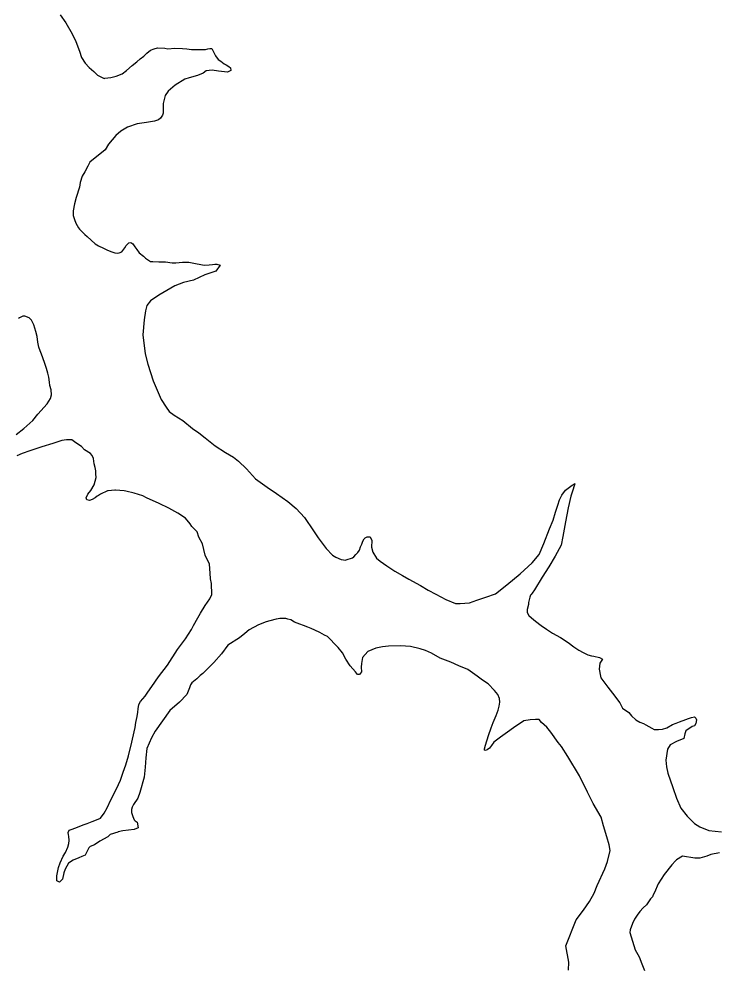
# Model space of a CAD drawing. Extents: x -939622 to -934245, y 1383184 to 1385301.
# Drawn here: x -935505.38 to -935497.02, y 1384290.84 to 1384302.23 of the extents above; entities that cross this region are included whole.
import ezdxf

# ---------------------------------------------------------------- set-up
doc = ezdxf.new("R2010")
doc.units = 0
doc.layers.add('9', color=7, linetype='Continuous')

msp = doc.modelspace()

# ---------------------------------------------------------------- linework, layer by layer
at = {"layer": '9'}
for points in [[(-935504.891, 1384302.276), (-935504.824, 1384302.18), (-935504.75, 1384302.049), (-935504.704, 1384301.957), (-935504.66, 1384301.843), (-935504.635, 1384301.766), (-935504.592, 1384301.697), (-935504.544, 1384301.647), (-935504.489, 1384301.596), (-935504.444, 1384301.555), (-935504.365, 1384301.514), (-935504.356, 1384301.517), (-935504.284, 1384301.527), (-935504.221, 1384301.54), (-935504.15, 1384301.571), (-935504.099, 1384301.608), (-935504.031, 1384301.669), (-935503.975, 1384301.712), (-935503.936, 1384301.748), (-935503.889, 1384301.782), (-935503.853, 1384301.816), (-935503.812, 1384301.852), (-935503.767, 1384301.871), (-935503.725, 1384301.881), (-935503.638, 1384301.876), (-935503.605, 1384301.87), (-935503.521, 1384301.878), (-935503.428, 1384301.873), (-935503.374, 1384301.868), (-935503.32, 1384301.862), (-935503.263, 1384301.86), (-935503.203, 1384301.861), (-935503.17, 1384301.862), (-935503.152, 1384301.862), (-935503.125, 1384301.868), (-935503.101, 1384301.875), (-935503.077, 1384301.872), (-935503.065, 1384301.851)], [(-935503.065, 1384301.851), (-935503.031, 1384301.785), (-935503.001, 1384301.741), (-935502.97, 1384301.72), (-935502.931, 1384301.691), (-935502.907, 1384301.676), (-935502.874, 1384301.658), (-935502.852, 1384301.641), (-935502.849, 1384301.611), (-935502.891, 1384301.589), (-935502.996, 1384301.603), (-935503.074, 1384301.614), (-935503.143, 1384301.604), (-935503.181, 1384301.579), (-935503.25, 1384301.548), (-935503.346, 1384301.52), (-935503.399, 1384301.504), (-935503.515, 1384301.433), (-935503.598, 1384301.363), (-935503.634, 1384301.311), (-935503.659, 1384301.215), (-935503.661, 1384301.142), (-935503.658, 1384301.1), (-935503.669, 1384301.073), (-935503.69, 1384301.04), (-935503.716, 1384301.019), (-935503.764, 1384301.003), (-935503.857, 1384300.989), (-935503.971, 1384300.97), (-935504.087, 1384300.932), (-935504.167, 1384300.883), (-935504.227, 1384300.831), (-935504.268, 1384300.779), (-935504.312, 1384300.728), (-935504.353, 1384300.658)], [(-935504.353, 1384300.658), (-935504.538, 1384300.511), (-935504.562, 1384300.466), (-935504.598, 1384300.397), (-935504.627, 1384300.345), (-935504.651, 1384300.267), (-935504.662, 1384300.213), (-935504.7, 1384300.089), (-935504.721, 1384300.014), (-935504.738, 1384299.929), (-935504.738, 1384299.875), (-935504.722, 1384299.824), (-935504.704, 1384299.782), (-935504.673, 1384299.725), (-935504.661, 1384299.71), (-935504.598, 1384299.645), (-935504.568, 1384299.621), (-935504.522, 1384299.579), (-935504.474, 1384299.534), (-935504.432, 1384299.511), (-935504.374, 1384299.481), (-935504.326, 1384299.457), (-935504.272, 1384299.44), (-935504.239, 1384299.425), (-935504.209, 1384299.422), (-935504.185, 1384299.425), (-935504.155, 1384299.44), (-935504.116, 1384299.486), (-935504.101, 1384299.513), (-935504.069, 1384299.546), (-935504.045, 1384299.55), (-935504.023, 1384299.535), (-935503.999, 1384299.499), (-935503.975, 1384299.466), (-935503.945, 1384299.427), (-935503.893, 1384299.385), (-935503.869, 1384299.361), (-935503.836, 1384299.338), (-935503.812, 1384299.323), (-935503.782, 1384299.323), (-935503.71, 1384299.321), (-935503.631, 1384299.318), (-935503.55, 1384299.307), (-935503.508, 1384299.307), (-935503.427, 1384299.314), (-935503.352, 1384299.314), (-935503.274, 1384299.3), (-935503.208, 1384299.288), (-935503.169, 1384299.28), (-935503.109, 1384299.283), (-935503.07, 1384299.286), (-935503.04, 1384299.29), (-935503.016, 1384299.293), (-935502.977, 1384299.281), (-935503.027, 1384299.208), (-935503.159, 1384299.162), (-935503.297, 1384299.101), (-935503.416, 1384299.073), (-935503.521, 1384299.03), (-935503.709, 1384298.918), (-935503.811, 1384298.851), (-935503.853, 1384298.796), (-935503.87, 1384298.733), (-935503.887, 1384298.624), (-935503.904, 1384298.444), (-935503.875, 1384298.218), (-935503.841, 1384298.095), (-935503.78, 1384297.894), (-935503.682, 1384297.67), (-935503.624, 1384297.58), (-935503.588, 1384297.529), (-935503.527, 1384297.484), (-935503.425, 1384297.419), (-935503.307, 1384297.324), (-935503.234, 1384297.27), (-935503.156, 1384297.213), (-935503.038, 1384297.115), (-935502.914, 1384297.038), (-935502.818, 1384296.981), (-935502.757, 1384296.931), (-935502.66, 1384296.841), (-935502.554, 1384296.722), (-935502.416, 1384296.62), (-935502.301, 1384296.546), (-935502.168, 1384296.451), (-935502.068, 1384296.367), (-935501.968, 1384296.257), (-935501.859, 1384296.098), (-935501.804, 1384296.015), (-935501.707, 1384295.886), (-935501.632, 1384295.808), (-935501.592, 1384295.782), (-935501.529, 1384295.755), (-935501.472, 1384295.749), (-935501.469, 1384295.752), (-935501.394, 1384295.777), (-935501.379, 1384295.789), (-935501.355, 1384295.816), (-935501.329, 1384295.841), (-935501.311, 1384295.868), (-935501.296, 1384295.907)], [(-935505.417, 1384297.25), (-935505.327, 1384297.323), (-935505.217, 1384297.42), (-935505.161, 1384297.496), (-935505.047, 1384297.62), (-935505.009, 1384297.684), (-935504.997, 1384297.726), (-935504.998, 1384297.786), (-935505.016, 1384297.837), (-935505.019, 1384297.879), (-935505.029, 1384297.939), (-935505.041, 1384297.987), (-935505.054, 1384298.041), (-935505.081, 1384298.113), (-935505.115, 1384298.212), (-935505.13, 1384298.254), (-935505.146, 1384298.296), (-935505.158, 1384298.359), (-935505.168, 1384298.425), (-935505.183, 1384298.485), (-935505.205, 1384298.566), (-935505.235, 1384298.62), (-935505.263, 1384298.65), (-935505.314, 1384298.668), (-935505.338, 1384298.668), (-935505.38, 1384298.649), (-935505.389, 1384298.64)], [(-935503.334, 1384296.183), (-935503.391, 1384296.249), (-935503.485, 1384296.309), (-935503.591, 1384296.371), (-935503.708, 1384296.424), (-935503.859, 1384296.492), (-935503.901, 1384296.519), (-935504.006, 1384296.548), (-935504.106, 1384296.575), (-935504.124, 1384296.577), (-935504.229, 1384296.586), (-935504.238, 1384296.586), (-935504.316, 1384296.579), (-935504.325, 1384296.576), (-935504.411, 1384296.539), (-935504.432, 1384296.521), (-935504.447, 1384296.512), (-935504.474, 1384296.494), (-935504.507, 1384296.472), (-935504.54, 1384296.463), (-935504.573, 1384296.469), (-935504.579, 1384296.493), (-935504.559, 1384296.538), (-935504.526, 1384296.583), (-935504.484, 1384296.65), (-935504.461, 1384296.737), (-935504.464, 1384296.782), (-935504.465, 1384296.818), (-935504.471, 1384296.858), (-935504.483, 1384296.9), (-935504.487, 1384296.933), (-935504.493, 1384296.963), (-935504.508, 1384296.999), (-935504.529, 1384297.023), (-935504.602, 1384297.067), (-935504.635, 1384297.109), (-935504.638, 1384297.109), (-935504.705, 1384297.154), (-935504.753, 1384297.189), (-935504.768, 1384297.189), (-935504.816, 1384297.189), (-935504.873, 1384297.179), (-935504.918, 1384297.164), (-935504.978, 1384297.145), (-935505.112, 1384297.105), (-935505.208, 1384297.074), (-935505.253, 1384297.056), (-935505.346, 1384297.025), (-935505.412, 1384296.995)], [(-935501.296, 1384295.907), (-935501.281, 1384295.94), (-935501.27, 1384295.974), (-935501.255, 1384296.001), (-935501.24, 1384296.016), (-935501.216, 1384296.025), (-935501.195, 1384296.028), (-935501.18, 1384296.025), (-935501.162, 1384295.983), (-935501.164, 1384295.905), (-935501.148, 1384295.842), (-935501.106, 1384295.77), (-935501.061, 1384295.735), (-935500.982, 1384295.678), (-935500.885, 1384295.616), (-935500.795, 1384295.565), (-935500.717, 1384295.521), (-935500.581, 1384295.443), (-935500.487, 1384295.387), (-935500.397, 1384295.34), (-935500.276, 1384295.277), (-935500.162, 1384295.227), (-935500.105, 1384295.23), (-935499.994, 1384295.237), (-935499.904, 1384295.268), (-935499.796, 1384295.305), (-935499.682, 1384295.345), (-935499.545, 1384295.454), (-935499.387, 1384295.585), (-935499.244, 1384295.715), (-935499.161, 1384295.815), (-935499.102, 1384295.948), (-935499.034, 1384296.123), (-935498.993, 1384296.225), (-935498.963, 1384296.322), (-935498.937, 1384296.406), (-935498.914, 1384296.47), (-935498.887, 1384296.527), (-935498.845, 1384296.584), (-935498.798, 1384296.621), (-935498.765, 1384296.645), (-935498.729, 1384296.664), (-935498.732, 1384296.66), (-935498.764, 1384296.561), (-935498.779, 1384296.513), (-935498.814, 1384296.374), (-935498.845, 1384296.205), (-935498.874, 1384296.031), (-935498.897, 1384295.928), (-935498.968, 1384295.796), (-935499.042, 1384295.666), (-935499.122, 1384295.542), (-935499.214, 1384295.394), (-935499.241, 1384295.351), (-935499.256, 1384295.336), (-935499.262, 1384295.33), (-935499.271, 1384295.306), (-935499.285, 1384295.24), (-935499.288, 1384295.216), (-935499.303, 1384295.155), (-935499.302, 1384295.122), (-935499.281, 1384295.083), (-935499.251, 1384295.057), (-935499.205, 1384295.018), (-935499.136, 1384294.964), (-935499.07, 1384294.923), (-935499, 1384294.875), (-935498.904, 1384294.822), (-935498.813, 1384294.762), (-935498.744, 1384294.711), (-935498.686, 1384294.67), (-935498.632, 1384294.64), (-935498.578, 1384294.613), (-935498.533, 1384294.602), (-935498.503, 1384294.599), (-935498.436, 1384294.581), (-935498.403, 1384294.564), (-935498.433, 1384294.515), (-935498.441, 1384294.443), (-935498.426, 1384294.359), (-935498.423, 1384294.338), (-935498.338, 1384294.227), (-935498.28, 1384294.156), (-935498.195, 1384294.039), (-935498.162, 1384293.976), (-935498.086, 1384293.925), (-935498.053, 1384293.884), (-935498.004, 1384293.836), (-935497.953, 1384293.806), (-935497.911, 1384293.791), (-935497.884, 1384293.777), (-935497.845, 1384293.756), (-935497.811, 1384293.738), (-935497.781, 1384293.72), (-935497.73, 1384293.721), (-935497.685, 1384293.724), (-935497.631, 1384293.742), (-935497.562, 1384293.779), (-935497.521, 1384293.797), (-935497.479, 1384293.813), (-935497.404, 1384293.84)], [(-935503.581, 1384293.947), (-935503.753, 1384293.702), (-935503.8, 1384293.62), (-935503.853, 1384293.494), (-935503.867, 1384293.382), (-935503.876, 1384293.271), (-935503.887, 1384293.148), (-935503.939, 1384292.967), (-935503.963, 1384292.9), (-935504.013, 1384292.822), (-935504.022, 1384292.807), (-935504.031, 1384292.789), (-935504.04, 1384292.761), (-935504.037, 1384292.725), (-935504.024, 1384292.677), (-935504.006, 1384292.638), (-935503.994, 1384292.626), (-935503.97, 1384292.609), (-935503.96, 1384292.542), (-935504.008, 1384292.521), (-935504.14, 1384292.508), (-935504.197, 1384292.493), (-935504.2, 1384292.49), (-935504.293, 1384292.462), (-935504.322, 1384292.437), (-935504.418, 1384292.383), (-935504.481, 1384292.34), (-935504.532, 1384292.319), (-935504.55, 1384292.303), (-935504.591, 1384292.216), (-935504.633, 1384292.201), (-935504.669, 1384292.185), (-935504.738, 1384292.155), (-935504.794, 1384292.121), (-935504.83, 1384292.049), (-935504.848, 1384292.003), (-935504.865, 1384291.928), (-935504.883, 1384291.907), (-935504.898, 1384291.892), (-935504.931, 1384291.907), (-935504.931, 1384291.967), (-935504.911, 1384292.069), (-935504.891, 1384292.123), (-935504.855, 1384292.202), (-935504.828, 1384292.247), (-935504.802, 1384292.311), (-935504.79, 1384292.356), (-935504.785, 1384292.392), (-935504.788, 1384292.443), (-935504.791, 1384292.461), (-935504.797, 1384292.488), (-935504.785, 1384292.515), (-935504.75, 1384292.527), (-935504.684, 1384292.552), (-935504.615, 1384292.58), (-935504.567, 1384292.595), (-935504.507, 1384292.617), (-935504.456, 1384292.638), (-935504.411, 1384292.659), (-935504.367, 1384292.717), (-935504.328, 1384292.783), (-935504.284, 1384292.877), (-935504.219, 1384293.01), (-935504.169, 1384293.115), (-935504.136, 1384293.209), (-935504.104, 1384293.299), (-935504.072, 1384293.405), (-935504.034, 1384293.568), (-935504.005, 1384293.691), (-935503.996, 1384293.745), (-935503.988, 1384293.805), (-935503.97, 1384293.875), (-935503.962, 1384293.926), (-935503.959, 1384293.968), (-935503.951, 1384294.019), (-935503.93, 1384294.056), (-935503.873, 1384294.119), (-935503.841, 1384294.167), (-935503.793, 1384294.234), (-935503.713, 1384294.349), (-935503.609, 1384294.491), (-935503.487, 1384294.678), (-935503.392, 1384294.806), (-935503.354, 1384294.863), (-935503.321, 1384294.917), (-935503.297, 1384294.966), (-935503.244, 1384295.056), (-935503.214, 1384295.114), (-935503.158, 1384295.204), (-935503.099, 1384295.283), (-935503.075, 1384295.337), (-935503.079, 1384295.47), (-935503.092, 1384295.524), (-935503.098, 1384295.59), (-935503.105, 1384295.698), (-935503.157, 1384295.806), (-935503.188, 1384295.941), (-935503.231, 1384296.022), (-935503.252, 1384296.085), (-935503.316, 1384296.15), (-935503.334, 1384296.183)], [(-935498.32, 1384292.339), (-935498.351, 1384292.435), (-935498.391, 1384292.567), (-935498.419, 1384292.672), (-935498.513, 1384292.836), (-935498.58, 1384292.971), (-935498.675, 1384293.166), (-935498.818, 1384293.397), (-935498.891, 1384293.516), (-935498.93, 1384293.564), (-935499.018, 1384293.69), (-935499.069, 1384293.75), (-935499.133, 1384293.803), (-935499.16, 1384293.839), (-935499.202, 1384293.839), (-935499.268, 1384293.835), (-935499.343, 1384293.823), (-935499.466, 1384293.741), (-935499.537, 1384293.689), (-935499.621, 1384293.628), (-935499.702, 1384293.567), (-935499.731, 1384293.528), (-935499.755, 1384293.498), (-935499.782, 1384293.476), (-935499.8, 1384293.47), (-935499.812, 1384293.473), (-935499.812, 1384293.488), (-935499.8, 1384293.533), (-935499.765, 1384293.648), (-935499.733, 1384293.742), (-935499.709, 1384293.802), (-935499.674, 1384293.886), (-935499.65, 1384293.95), (-935499.639, 1384293.998), (-935499.63, 1384294.049), (-935499.634, 1384294.091), (-935499.652, 1384294.139), (-935499.694, 1384294.187), (-935499.77, 1384294.265), (-935499.836, 1384294.312), (-935499.9, 1384294.357), (-935500.012, 1384294.44), (-935500.12, 1384294.481), (-935500.216, 1384294.526), (-935500.343, 1384294.576), (-935500.448, 1384294.635), (-935500.521, 1384294.665), (-935500.584, 1384294.685), (-935500.698, 1384294.712), (-935500.818, 1384294.72), (-935500.963, 1384294.719), (-935501.035, 1384294.709), (-935501.112, 1384294.693), (-935501.208, 1384294.654), (-935501.274, 1384294.584), (-935501.285, 1384294.512), (-935501.288, 1384294.467), (-935501.287, 1384294.412), (-935501.308, 1384294.379), (-935501.335, 1384294.379), (-935501.356, 1384294.412), (-935501.423, 1384294.484), (-935501.472, 1384294.564), (-935501.514, 1384294.636), (-935501.566, 1384294.702), (-935501.611, 1384294.75), (-935501.654, 1384294.795), (-935501.693, 1384294.833), (-935501.729, 1384294.848), (-935501.783, 1384294.881), (-935501.844, 1384294.91), (-935501.886, 1384294.928), (-935501.928, 1384294.946), (-935501.979, 1384294.967), (-935502.024, 1384294.981), (-935502.088, 1384295.005), (-935502.133, 1384295.032), (-935502.166, 1384295.043), (-935502.193, 1384295.049), (-935502.223, 1384295.049), (-935502.262, 1384295.049), (-935502.283, 1384295.046), (-935502.307, 1384295.042), (-935502.382, 1384295.021), (-935502.427, 1384295.008), (-935502.517, 1384294.975), (-935502.63, 1384294.914), (-935502.681, 1384294.868), (-935502.747, 1384294.816), (-935502.887, 1384294.731), (-935502.961, 1384294.628), (-935503.051, 1384294.522), (-935503.185, 1384294.392), (-935503.215, 1384294.365), (-935503.256, 1384294.325), (-935503.316, 1384294.277), (-935503.331, 1384294.253), (-935503.343, 1384294.219), (-935503.375, 1384294.138), (-935503.464, 1384294.047), (-935503.581, 1384293.947)], [(-935497.404, 1384293.84), (-935497.371, 1384293.853), (-935497.335, 1384293.865), (-935497.302, 1384293.871), (-935497.284, 1384293.856), (-935497.278, 1384293.835), (-935497.283, 1384293.79), (-935497.301, 1384293.763), (-935497.328, 1384293.757), (-935497.403, 1384293.705), (-935497.415, 1384293.669), (-935497.429, 1384293.612), (-935497.516, 1384293.578), (-935497.591, 1384293.538), (-935497.623, 1384293.484), (-935497.643, 1384293.351), (-935497.637, 1384293.273), (-935497.618, 1384293.198), (-935497.56, 1384293.024), (-935497.517, 1384292.898), (-935497.462, 1384292.778), (-935497.389, 1384292.683), (-935497.301, 1384292.596), (-935497.235, 1384292.554), (-935497.129, 1384292.51), (-935496.976, 1384292.493)], [(-935498.81, 1384290.837), (-935498.804, 1384290.936), (-935498.839, 1384291.132), (-935498.715, 1384291.442), (-935498.629, 1384291.557), (-935498.558, 1384291.66), (-935498.502, 1384291.76), (-935498.466, 1384291.853), (-935498.372, 1384292.053), (-935498.342, 1384292.14), (-935498.31, 1384292.27), (-935498.32, 1384292.339)], [(-935497.001, 1384292.243), (-935497.106, 1384292.225), (-935497.151, 1384292.203), (-935497.238, 1384292.181), (-935497.28, 1384292.178), (-935497.295, 1384292.178), (-935497.445, 1384292.204), (-935497.517, 1384292.161), (-935497.529, 1384292.146), (-935497.57, 1384292.101), (-935497.663, 1384291.986), (-935497.734, 1384291.874), (-935497.778, 1384291.768), (-935497.796, 1384291.741), (-935497.802, 1384291.717), (-935497.828, 1384291.693), (-935497.873, 1384291.623), (-935497.915, 1384291.584), (-935497.953, 1384291.541), (-935497.986, 1384291.496), (-935498.019, 1384291.448), (-935498.042, 1384291.399), (-935498.072, 1384291.321), (-935498.075, 1384291.288)], [(-935498.075, 1384291.288), (-935498.01, 1384291.081), (-935497.964, 1384290.997), (-935497.931, 1384290.916), (-935497.897, 1384290.835)]]:
    msp.add_lwpolyline(points, dxfattribs=at)

doc.saveas('drawing.dxf')
